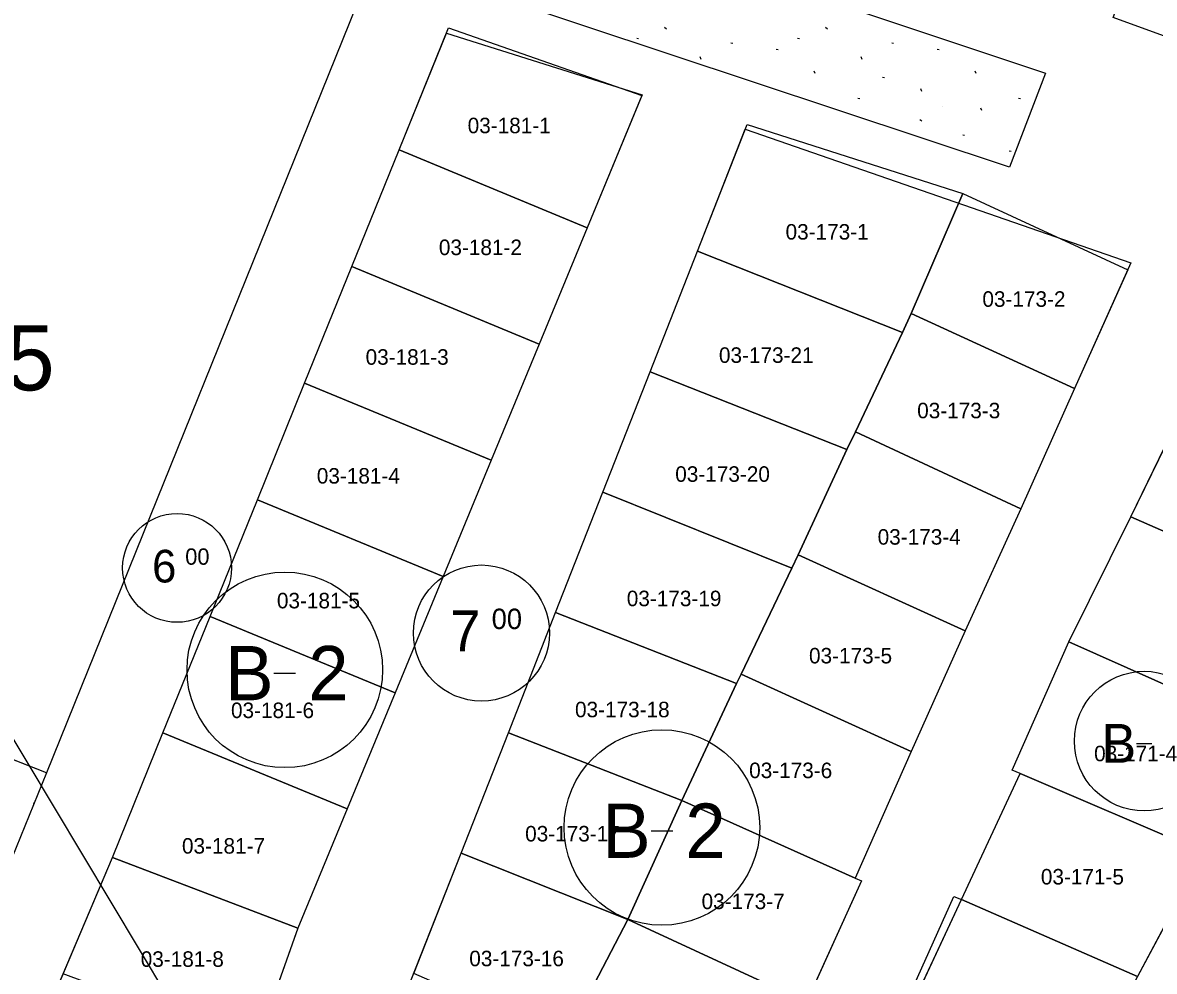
# Model space of a CAD drawing. Extents: x 413946 to 415528, y 4453939 to 4454944.
# Drawn here: x 414608.2 to 414681.1, y 4454129.1 to 4454190.2 of the extents above; entities that cross this region are included whole.
import ezdxf

# ---------------------------------------------------------------- set-up
doc = ezdxf.new("R2010")
doc.units = 0
for name, color, linetype in [('0_KADASTRO', 7, 'Continuous'), ('KST_ENERJI_NAKIL_HAT', 7, 'Continuous'), ('Level 27', 7, 'Continuous'), ('Level 28', 7, 'Continuous'), ('Level 41', 7, 'Continuous'), ('Level 54', 7, 'Continuous'), ('Level 62', 7, 'Continuous'), ('SEMBOL', 7, 'Continuous'), ('SNR_FONKSIYON', 7, 'Continuous')]:
    doc.layers.add(name, color=color, linetype=linetype)

msp = doc.modelspace()

# ---------------------------------------------------------------- linework, layer by layer
at = {"layer": '0_KADASTRO'}
for points in [[(414559.099, 4454198.729), (414562.117, 4454206.023), (414565.063, 4454213.144), (414629.667, 4454191.292), (414609.707, 4454141.877), (414608.612, 4454142.309), (414596.035, 4454147.274)], [(414632.429, 4454182.03), (414635.482, 4454189.565), (414648.086, 4454185.576), (414644.552, 4454177.017)], [(414651.65, 4454175.5), (414654.85, 4454183.67), (414668.75, 4454179.23), (414665.43, 4454171.49), (414664.86, 4454170.27)], [(414629.387, 4454174.516), (414632.429, 4454182.03), (414644.552, 4454177.017), (414641.459, 4454169.522)], [(414665.43, 4454171.49), (414668.75, 4454179.23), (414679.38, 4454174.31), (414675.95, 4454166.65)], [(414648.6, 4454167.72), (414651.65, 4454175.5), (414664.86, 4454170.27), (414661.83, 4454163.86), (414661.29, 4454162.72)], [(414626.344, 4454167.001), (414629.387, 4454174.516), (414641.459, 4454169.522), (414638.356, 4454162.028)], [(414661.83, 4454163.86), (414664.86, 4454170.27), (414665.43, 4454171.49), (414675.95, 4454166.65), (414672.5, 4454158.91)], [(414679.58, 4454158.39), (414684.7, 4454168.91), (414692.27, 4454165.59), (414686.53, 4454155.34)], [(414645.55, 4454159.97), (414648.6, 4454167.72), (414661.29, 4454162.72), (414658.15, 4454155.93), (414657.74, 4454155.08)], [(414623.301, 4454159.486), (414626.344, 4454167.001), (414638.356, 4454162.028), (414635.264, 4454154.534)], [(414658.15, 4454155.93), (414661.29, 4454162.72), (414661.83, 4454163.86), (414672.5, 4454158.91), (414668.9, 4454151.03)], [(414620.258, 4454151.971), (414623.301, 4454159.486), (414635.264, 4454154.534), (414632.171, 4454147.049)], [(414642.51, 4454152.22), (414645.55, 4454159.97), (414657.74, 4454155.08), (414654.47, 4454148.24), (414654.18, 4454147.65)], [(414675.59, 4454150.33), (414679.58, 4454158.39), (414686.53, 4454155.34), (414692.71, 4454152.62), (414688.44, 4454144.6)], [(414654.47, 4454148.24), (414657.74, 4454155.08), (414658.15, 4454155.93), (414668.9, 4454151.03), (414665.43, 4454143.26)], [(414639.48, 4454144.46), (414642.51, 4454152.22), (414654.18, 4454147.65), (414650.64, 4454140.11)], [(414617.215, 4454144.456), (414620.258, 4454151.971), (414632.171, 4454147.049), (414629.079, 4454139.565)], [(414671.94, 4454142.05), (414675.59, 4454150.33), (414688.44, 4454144.6), (414684.28, 4454136.77), (414672.44, 4454141.85)], [(414650.64, 4454140.11), (414654.18, 4454147.65), (414654.47, 4454148.24), (414665.43, 4454143.26), (414661.82, 4454135.1)], [(414613.97, 4454136.43), (414617.215, 4454144.456), (414629.079, 4454139.565), (414625.9, 4454131.88)], [(414636.43, 4454136.71), (414639.48, 4454144.46), (414650.64, 4454140.11), (414647.17, 4454132.44)], [(414668.67, 4454133.73), (414672.44, 4454141.85), (414684.28, 4454136.77), (414680, 4454128.76)], [(414647.17, 4454132.44), (414650.64, 4454140.11), (414661.82, 4454135.1), (414662.22, 4454134.93), (414658.68, 4454127.11)], [(414610.8, 4454128.94), (414613.97, 4454136.43), (414625.9, 4454131.88), (414623.23, 4454124.3)], [(414633.39, 4454128.95), (414636.43, 4454136.71), (414647.17, 4454132.44), (414643.14, 4454124.69)], [(414664.53, 4454125.78), (414668.17, 4454133.92), (414668.67, 4454133.73), (414680, 4454128.76), (414675.81, 4454120.88), (414664.89, 4454125.63)], [(414643.14, 4454124.69), (414647.17, 4454132.44), (414658.68, 4454127.11), (414655.12, 4454119.14), (414650.25, 4454121.4)]]:
    msp.add_lwpolyline(points, close=True, dxfattribs=at)
at = {"layer": 'KST_ENERJI_NAKIL_HAT'}
msp.add_line((414605.839, 4454146.942), (414649.751, 4454073.6), dxfattribs=at)
at = {"layer": 'Level 27'}
for p, q in [((414651.65, 4454175.5), (414654.732, 4454183.369)), ((414648.6, 4454167.72), (414651.65, 4454175.5)), ((414679.578, 4454174.752), (414675.95, 4454166.65)), ((414679.58, 4454158.39), (414684.847, 4454169.212)), ((414645.55, 4454159.97), (414648.6, 4454167.72)), ((414675.95, 4454166.65), (414672.5, 4454158.91)), ((414698.345, 4454163.093), (414680, 4454128.76)), ((414642.51, 4454152.22), (414645.55, 4454159.97)), ((414672.5, 4454158.91), (414668.9, 4454151.03)), ((414675.59, 4454150.33), (414679.58, 4454158.39)), ((414639.48, 4454144.46), (414642.51, 4454152.22)), ((414668.9, 4454151.03), (414665.43, 4454143.26)), ((414671.94, 4454142.05), (414675.59, 4454150.33)), ((414636.43, 4454136.71), (414639.48, 4454144.46)), ((414665.43, 4454143.26), (414661.82, 4454135.1)), ((414672.44, 4454141.85), (414671.94, 4454142.05)), ((414668.67, 4454133.73), (414672.44, 4454141.85)), ((414632.84, 4454127.63), (414636.43, 4454136.71)), ((414662.22, 4454134.93), (414658.68, 4454127.11)), ((414661.82, 4454135.1), (414662.22, 4454134.93)), ((414664.89, 4454125.63), (414668.67, 4454133.73))]:
    msp.add_line(p, q, dxfattribs=at)
at = {"layer": 'Level 28'}
for p, q in [((414522.02, 4454237.778), (414674.078, 4454186.979)), ((414671.766, 4454180.912), (414519.178, 4454231.677)), ((414629.667, 4454191.292), (414609.707, 4454141.877)), ((414632.429, 4454182.03), (414635.615, 4454189.893)), ((414635.615, 4454189.893), (414648.069, 4454185.535)), ((414674.078, 4454186.979), (414671.766, 4454180.912)), ((414648.069, 4454185.535), (414644.552, 4454177.017)), ((414654.732, 4454183.369), (414679.578, 4454174.752)), ((414629.387, 4454174.516), (414632.429, 4454182.03)), ((414644.552, 4454177.017), (414641.459, 4454169.522)), ((414626.344, 4454167.001), (414629.387, 4454174.516)), ((414641.459, 4454169.522), (414638.356, 4454162.028)), ((414623.301, 4454159.486), (414626.344, 4454167.001)), ((414638.356, 4454162.028), (414635.264, 4454154.534)), ((414620.258, 4454151.971), (414623.301, 4454159.486)), ((414635.264, 4454154.534), (414632.171, 4454147.049)), ((414617.215, 4454144.456), (414620.258, 4454151.971)), ((414632.171, 4454147.049), (414629.079, 4454139.565)), ((414613.97, 4454136.43), (414617.215, 4454144.456)), ((414609.707, 4454141.877), (414607.21, 4454135.694)), ((414629.079, 4454139.565), (414625.904, 4454131.882)), ((414609.595, 4454126.092), (414613.97, 4454136.43)), ((414625.904, 4454131.882), (414623.23, 4454124.3))]:
    msp.add_line(p, q, dxfattribs=at)
at = {"layer": 'Level 41'}
for p, q in [((414649.535, 4454189.94), (414649.662, 4454189.841)), ((414649.535, 4454189.94), (414649.662, 4454189.841)), ((414659.903, 4454189.94), (414660.03, 4454189.841)), ((414659.903, 4454189.94), (414660.03, 4454189.841)), ((414647.741, 4454189.234), (414647.867, 4454189.211)), ((414647.741, 4454189.234), (414647.867, 4454189.211)), ((414653.804, 4454188.93), (414653.93, 4454188.907)), ((414653.804, 4454188.93), (414653.93, 4454188.907)), ((414658.109, 4454189.234), (414658.235, 4454189.211)), ((414658.109, 4454189.234), (414658.235, 4454189.211)), ((414664.172, 4454188.93), (414664.298, 4454188.907)), ((414664.172, 4454188.93), (414664.298, 4454188.907)), ((414651.9, 4454187.861), (414651.834, 4454188.024)), ((414651.9, 4454187.861), (414651.834, 4454188.024)), ((414656.733, 4454188.521), (414656.859, 4454188.496)), ((414656.733, 4454188.521), (414656.859, 4454188.496)), ((414662.268, 4454187.861), (414662.202, 4454188.024)), ((414662.268, 4454187.861), (414662.202, 4454188.024)), ((414667.101, 4454188.521), (414667.227, 4454188.496)), ((414667.101, 4454188.521), (414667.227, 4454188.496)), ((414659.237, 4454186.947), (414659.172, 4454187.11)), ((414659.237, 4454186.947), (414659.172, 4454187.11)), ((414669.605, 4454186.947), (414669.54, 4454187.11)), ((414669.605, 4454186.947), (414669.54, 4454187.11)), ((414663.587, 4454186.726), (414663.713, 4454186.703)), ((414663.587, 4454186.726), (414663.713, 4454186.703)), ((414673.955, 4454186.726), (414673.98, 4454186.722)), ((414673.955, 4454186.726), (414673.98, 4454186.722)), ((414666.11, 4454185.798), (414666.046, 4454185.959)), ((414666.11, 4454185.798), (414666.046, 4454185.959)), ((414661.983, 4454185.359), (414662.11, 4454185.334)), ((414661.983, 4454185.359), (414662.11, 4454185.334)), ((414672.351, 4454185.359), (414672.478, 4454185.334)), ((414672.351, 4454185.359), (414672.478, 4454185.334)), ((414667.467, 4454184.834), (414667.476, 4454184.832)), ((414667.467, 4454184.834), (414667.476, 4454184.832)), ((414669.987, 4454184.564), (414669.922, 4454184.726)), ((414669.987, 4454184.564), (414669.922, 4454184.726)), ((414665.992, 4454183.995), (414666.119, 4454183.896)), ((414665.992, 4454183.995), (414666.119, 4454183.896)), ((414668.747, 4454182.996), (414668.873, 4454182.973)), ((414668.747, 4454182.996), (414668.873, 4454182.973)), ((414671.746, 4454181.972), (414671.871, 4454181.947)), ((414671.746, 4454181.972), (414671.871, 4454181.947)), ((414608.853, 4454139.947), (414608.922, 4454139.933)), ((414608.853, 4454139.947), (414608.922, 4454139.933))]:
    msp.add_line(p, q, dxfattribs=at)
at = {"layer": 'Level 54'}
for points in [[(414629.667, 4454191.292), (414609.707, 4454141.877), (414596.035, 4454147.274), (414559.099, 4454198.729), (414562.117, 4454206.023), (414565.063, 4454213.144)], [(414641.459, 4454169.522), (414638.356, 4454162.028), (414635.264, 4454154.534), (414632.171, 4454147.049), (414629.079, 4454139.565), (414625.904, 4454131.882), (414623.23, 4454124.3), (414619.62, 4454113.211), (414609.595, 4454126.092), (414613.97, 4454136.43), (414617.215, 4454144.456), (414620.258, 4454151.971), (414623.301, 4454159.486), (414626.344, 4454167.001), (414629.387, 4454174.516), (414632.429, 4454182.03), (414635.615, 4454189.893), (414648.069, 4454185.535), (414644.552, 4454177.017)], [(414675.81, 4454120.88), (414671.499, 4454112.78), (414661.069, 4454117.252), (414664.89, 4454125.63), (414668.67, 4454133.73), (414672.44, 4454141.85), (414671.94, 4454142.05), (414675.59, 4454150.33), (414679.58, 4454158.39), (414684.847, 4454169.212), (414698.345, 4454163.093), (414680, 4454128.76)]]:
    msp.add_lwpolyline(points, close=True, dxfattribs=at)
msp.add_lwpolyline([(414632.84, 4454127.63), (414636.43, 4454136.71), (414639.48, 4454144.46), (414642.51, 4454152.22), (414645.55, 4454159.97), (414648.6, 4454167.72), (414651.65, 4454175.5), (414654.732, 4454183.369), (414679.578, 4454174.752), (414675.95, 4454166.65), (414672.5, 4454158.91), (414668.9, 4454151.03), (414665.43, 4454143.26), (414661.82, 4454135.1), (414662.22, 4454134.93), (414658.68, 4454127.11)], dxfattribs=at)
at = {"layer": 'Level 62'}
msp.add_lwpolyline([(414678.445, 4454190.554), (414710.363, 4454274.202), (414717.299, 4454271.871), (414685.001, 4454188.187), (414678.445, 4454190.554)], dxfattribs=at)
at = {"layer": 'SEMBOL'}
for p, q in [((414624.369, 4454148.312), (414625.769, 4454148.312)), ((414679.939, 4454143.785), (414680.939, 4454143.785)), ((414648.666, 4454138.158), (414650.066, 4454138.158))]:
    msp.add_line(p, q, dxfattribs=at)
for centre, radius in [((414618.13, 4454155.094), 3.507), ((414637.74, 4454150.897), 4.384), ((414625.069, 4454148.52), 6.3), ((414680.439, 4454143.933), 4.5), ((414649.366, 4454138.366), 6.3)]:
    msp.add_circle(centre, radius, dxfattribs=at)
at = {"layer": 'SNR_FONKSIYON'}
msp.add_line((414609.707, 4454141.877), (414596.035, 4454147.274), dxfattribs=at)

# ---------------------------------------------------------------- texts
at = {"layer": '0_KADASTRO'}
for s, p in [('03-181-1', (414636.852, 4454183.105)), ('03-173-1', (414657.335, 4454176.252)), ('03-181-2', (414634.996, 4454175.253)), ('03-173-2', (414670.016, 4454171.92)), ('03-181-3', (414630.277, 4454168.186)), ('03-173-21', (414653.041, 4454168.307)), ('03-173-3', (414665.813, 4454164.736)), ('03-173-20', (414650.226, 4454160.642)), ('03-181-4', (414627.132, 4454160.528)), ('03-173-4', (414663.267, 4454156.592)), ('03-173-19', (414647.104, 4454152.625)), ('03-181-5', (414624.562, 4454152.487)), ('03-173-5', (414658.844, 4454148.938)), ('03-181-6', (414621.604, 4454145.416)), ('03-173-18', (414643.768, 4454145.467)), ('03-171-4', (414677.214, 4454142.633)), ('03-173-6', (414654.988, 4454141.545)), ('03-173-17', (414640.556, 4454137.464)), ('03-181-7', (414618.445, 4454136.68)), ('03-171-5', (414673.782, 4454134.691)), ('03-173-7', (414651.922, 4454133.104)), ('03-181-8', (414615.788, 4454129.385)), ('03-173-16', (414636.956, 4454129.423))]:
    msp.add_text(s, height=1, dxfattribs=at).set_placement(p)
at = {"layer": 'SEMBOL'}
for s, height, p in [('E=1.25', 4.2, (414592.281, 4454166.533)), ('6', 2.104, (414616.519, 4454154.154)), ('00', 1.0522, (414618.655, 4454155.298)), ('7', 2.631, (414635.727, 4454149.722)), ('00', 1.3153, (414638.398, 4454151.152)), ('B', 3.5, (414621.225, 4454146.562)), ('2', 3.5, (414626.577, 4454146.562)), ('B', 2.5, (414677.693, 4454142.535)), ('B', 3.5, (414645.522, 4454136.408)), ('2', 3.5, (414650.874, 4454136.408))]:
    msp.add_text(s, height=height, dxfattribs=at).set_placement(p)

doc.saveas('drawing.dxf')
